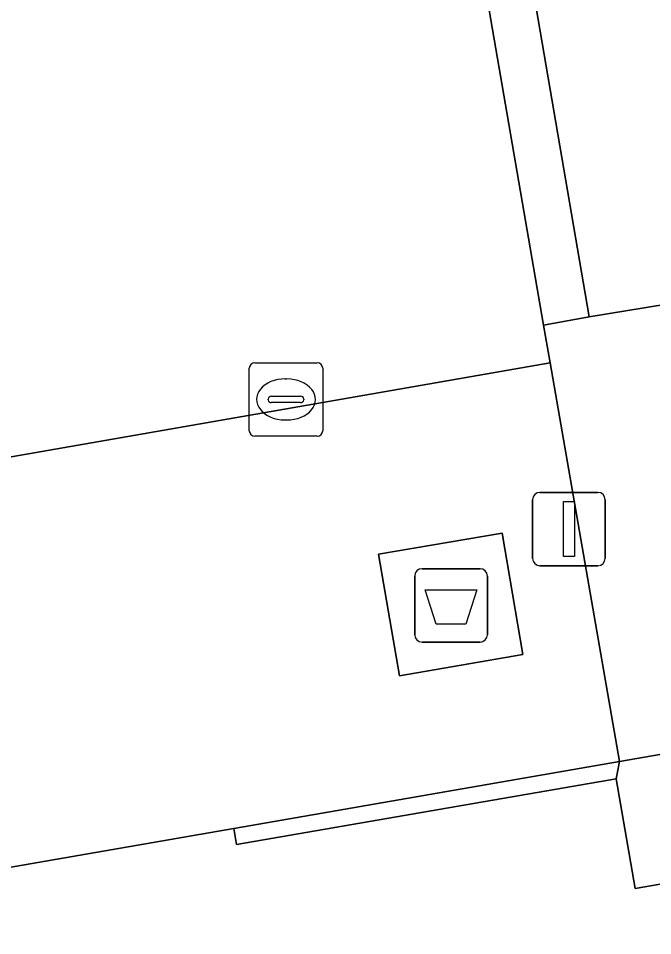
# Model space of a CAD drawing. Extents: x 162879 to 165540, y 384011 to 385181.
# Drawn here: x 164280.7 to 164289.34, y 384829.73 to 384842.23 of the extents above; entities that cross this region are included whole.
import ezdxf

# ---------------------------------------------------------------- set-up
doc = ezdxf.new("R2010")
doc.units = 0
for name, color, linetype in [('IMGEO_Afval_apart_plaats', 7, 'Continuous'), ('IMGEO_Kolk', 7, 'Continuous'), ('IMGEO_Lichtmast', 7, 'Continuous'), ('IMGEO_Pand', 7, 'Continuous'), ('IMGEO_Rijbaan_lokaal_open', 7, 'Continuous'), ('IMGEO_Voetpad_gesloten', 7, 'Continuous'), ('IMGEO_Voetpad_open', 7, 'Continuous')]:
    doc.layers.add(name, color=color, linetype=linetype)

msp = doc.modelspace()

# ---------------------------------------------------------------- linework, layer by layer
at = {"layer": 'IMGEO_Afval_apart_plaats'}
for p, q in [((164286.202, 384834.732), (164286.992, 384834.732)), ((164286.992, 384834.732), (164286.202, 384834.732)), ((164286.102, 384833.832), (164286.102, 384834.632)), ((164286.102, 384834.632), (164286.102, 384833.832)), ((164287.092, 384834.632), (164287.092, 384833.832)), ((164287.092, 384833.832), (164287.092, 384834.632)), ((164286.992, 384833.732), (164286.202, 384833.732)), ((164286.202, 384833.732), (164286.992, 384833.732))]:
    msp.add_line(p, q, dxfattribs=at)
msp.add_lwpolyline([(164286.245, 384834.446), (164286.949, 384834.446), (164286.8, 384833.976), (164286.394, 384833.976), (164286.245, 384834.446)], dxfattribs=at)
for centre, start, end in [((164286.202, 384834.632), 90, 180), ((164286.202, 384834.632), 90, 180), ((164286.992, 384834.632), 0, 90), ((164286.992, 384834.632), 360, 90), ((164286.202, 384833.832), 180, 270), ((164286.202, 384833.832), 180, 270), ((164286.992, 384833.832), 270, 0), ((164286.992, 384833.832), 270, 0)]:
    msp.add_arc(centre, 0.1, start, end, dxfattribs=at)
at = {"layer": 'IMGEO_Kolk'}
for p, q in [((164283.922, 384837.539), (164284.774, 384837.539)), ((164283.847, 384836.613), (164283.847, 384837.465)), ((164284.848, 384837.465), (164284.848, 384836.613)), ((164284.335, 384837.319), (164284.36, 384837.319)), ((164284.106, 384837.033), (164284.106, 384837.045)), ((164284.544, 384836.996), (164284.146, 384836.996)), ((164284.149, 384837.082), (164284.547, 384837.082)), ((164284.59, 384837.045), (164284.59, 384837.033)), ((164284.358, 384836.759), (164284.333, 384836.759)), ((164284.774, 384836.539), (164283.922, 384836.539))]:
    msp.add_line(p, q, dxfattribs=at)
for points in [[(164283.922, 384837.539), (164284.774, 384837.539)], [(164283.847, 384836.613), (164283.847, 384837.465)], [(164284.848, 384837.465), (164284.848, 384836.613)], [(164284.774, 384836.539), (164283.922, 384836.539)]]:
    msp.add_lwpolyline(points, dxfattribs=at)
for centre, radius, start, end in [((164283.924, 384837.463), 0.0765, 91.552, 178.448), ((164283.924, 384837.463), 0.0765, 91.552, 178.448), ((164284.772, 384837.463), 0.0765, 1.552, 88.448), ((164284.772, 384837.463), 0.0765, 1.552, 88.448), ((164284.146, 384837.042), 0.0403, 85.8775, 175.7526), ((164284.143, 384837.032), 0.0366, 178.938, 274.7102), ((164284.547, 384837.039), 0.043, 264.8664, 352.4533), ((164284.551, 384837.044), 0.0386, 1.7309, 96.639), ((164283.924, 384836.615), 0.0765, 181.552, 268.448), ((164283.924, 384836.615), 0.0765, 181.552, 268.448), ((164284.772, 384836.615), 0.0765, 271.552, 358.448), ((164284.772, 384836.615), 0.0765, 271.552, 358.448)]:
    msp.add_arc(centre, radius, start, end, dxfattribs=at)
for centre, major_axis, ratio, start_param, end_param in [((164284.334, 384837.039), (-0.387, 0.002), 0.722429, 4.712389, 7.853982), ((164284.359, 384837.039), (-0.39, 0.002), 0.717154, 1.570796, 4.712389)]:
    msp.add_ellipse(centre, major_axis=major_axis, ratio=ratio, start_param=start_param, end_param=end_param, dxfattribs=at)
at = {"layer": 'IMGEO_Lichtmast'}
for p, q in [((164287.808, 384835.773), (164288.598, 384835.773)), ((164288.598, 384835.773), (164287.808, 384835.773)), ((164287.708, 384834.873), (164287.708, 384835.673)), ((164287.708, 384835.673), (164287.708, 384834.873)), ((164288.698, 384835.673), (164288.698, 384834.873)), ((164288.698, 384834.873), (164288.698, 384835.673)), ((164288.598, 384834.773), (164287.808, 384834.773)), ((164287.808, 384834.773), (164288.598, 384834.773))]:
    msp.add_line(p, q, dxfattribs=at)
msp.add_lwpolyline([(164288.128, 384835.648), (164288.278, 384835.648), (164288.278, 384834.898), (164288.128, 384834.898), (164288.128, 384835.648)], dxfattribs=at)
for centre, start, end in [((164287.808, 384835.673), 90, 180), ((164287.808, 384835.673), 90, 180), ((164288.598, 384835.673), 0, 90), ((164288.598, 384835.673), 360, 90), ((164287.808, 384834.873), 180, 270), ((164287.808, 384834.873), 180, 270), ((164288.598, 384834.873), 270, 0), ((164288.598, 384834.873), 270, 0)]:
    msp.add_arc(centre, 0.1, start, end, dxfattribs=at)
at = {"layer": 'IMGEO_Pand'}
msp.add_lwpolyline([(164288.847, 384831.869), (164283.674, 384830.973), (164283.637, 384831.189), (164274.651, 384829.632), (164276.889, 384816.815), (164351.548, 384829.842), (164349.613, 384840.931), (164349.283, 384840.873), (164292.164, 384830.906), (164289.106, 384830.372)], close=True, dxfattribs=at)
at = {"layer": 'IMGEO_Rijbaan_lokaal_open'}
for points in [[(164305.767, 384846.667), (164289.275, 384843.791), (164288.471, 384843.642), (164288.546, 384843.145), (164287.651, 384842.989), (164288.478, 384838.164), (164290.864, 384838.555), (164306.786, 384841.319)], [(164287.948, 384837.539), (164287.859, 384838.051), (164287.025, 384842.876), (164285.965, 384842.685)], [(164265.284, 384833.585), (164287.948, 384837.539)]]:
    msp.add_lwpolyline(points, dxfattribs=at)
msp.add_lwpolyline([(164287.025, 384842.876), (164287.859, 384838.051), (164288.478, 384838.164), (164287.651, 384842.989)], close=True, dxfattribs=at)
at = {"layer": 'IMGEO_Voetpad_gesloten'}
msp.add_lwpolyline([(164287.294, 384835.218), (164285.61, 384834.93), (164285.893, 384833.273), (164287.577, 384833.561)], close=True, dxfattribs=at)
at = {"layer": 'IMGEO_Voetpad_open'}
for points in [[(164347.566, 384845.828), (164347.058, 384848.357), (164343.397, 384847.699), (164343.483, 384847.207), (164325.817, 384844.108), (164325.731, 384844.6), (164323.505, 384844.25), (164323.59, 384843.758), (164290.949, 384838.063), (164290.864, 384838.555), (164288.478, 384838.164), (164287.859, 384838.051), (164287.948, 384837.539), (164288.892, 384832.103), (164291.871, 384832.621), (164291.282, 384836.062)], [(164285.61, 384834.93), (164287.294, 384835.218), (164287.577, 384833.561), (164285.893, 384833.273)], [(164288.892, 384832.103), (164288.847, 384831.869), (164289.106, 384830.372), (164292.164, 384830.906), (164291.871, 384832.621)], [(164283.637, 384831.189), (164283.674, 384830.973), (164288.847, 384831.869), (164288.892, 384832.103)]]:
    msp.add_lwpolyline(points, close=True, dxfattribs=at)
for points in [[(164262.513, 384828.539), (164262.678, 384827.47), (164269.372, 384828.679), (164271.653, 384829.088), (164274.651, 384829.632), (164283.637, 384831.189), (164288.892, 384832.103), (164287.948, 384837.539)], [(164287.948, 384837.539), (164265.284, 384833.585)]]:
    msp.add_lwpolyline(points, dxfattribs=at)

doc.saveas('drawing.dxf')
